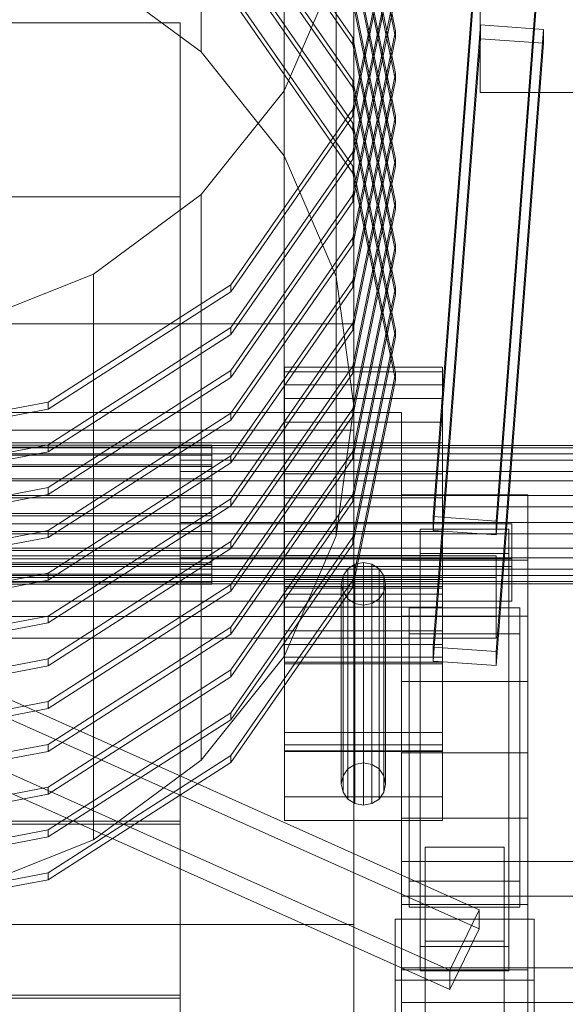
# Model space of a CAD drawing. Header units: millimetres. Extents: x -2233 to 61924, y -68080 to 6847.
# Tile 1017 of 1022: x 60465 to 60638, y 1367 to 1679. Entities that reach past the tile are written whole.
import ezdxf

# ---------------------------------------------------------------- set-up
doc = ezdxf.new("R2010")
doc.units = ezdxf.units.MM
doc.layers.add('lateral_C08', color=7, linetype='Continuous', lineweight=0)

msp = doc.modelspace()

# ---------------------------------------------------------------- linework, layer by layer
at = {"layer": 'lateral_C08'}
for p, q in [((60522.806, 1668.66), (60522.806, 1847.825)), ((60549.028, 1635.811), (60549.028, 1814.976)), ((60611.134, 1655.869), (60611.134, 1810.226)), ((60565.512, 1597.558), (60565.512, 1776.722)), ((60570.769, 1740.951), (60584.334, 1675.399)), ((60584.334, 1673.194), (60570.769, 1738.746)), ((60571.134, 1556.507), (60571.134, 1735.672)), ((60532.14, 1728.763), (60570.769, 1673.191)), ((60570.769, 1670.985), (60532.14, 1726.558)), ((60570.769, 1727.399), (60584.334, 1661.847)), ((60584.334, 1659.642), (60570.769, 1725.194)), ((60611.161, 1718.582), (60596.161, 1521.524)), ((60532.14, 1715.211), (60570.769, 1659.638)), ((60584.334, 1716.055), (60570.769, 1650.503)), ((60616.107, 1520.121), (60631.107, 1717.179)), ((60570.769, 1657.433), (60532.14, 1713.006)), ((60570.769, 1648.298), (60584.334, 1713.85)), ((60570.769, 1713.847), (60584.334, 1648.295)), ((60596.161, 1517.113), (60611.161, 1714.172)), ((60616.107, 1515.71), (60631.107, 1712.769)), ((60584.334, 1646.089), (60570.769, 1711.642)), ((60532.14, 1701.659), (60570.769, 1646.086)), ((60570.769, 1643.881), (60532.14, 1699.454)), ((60584.334, 1702.503), (60570.769, 1636.951)), ((60570.769, 1634.746), (60584.334, 1700.298)), ((60570.769, 1700.295), (60584.334, 1634.742)), ((60584.334, 1632.537), (60570.769, 1698.09)), ((60522.806, 1668.66), (60488.634, 1693.866)), ((60565.512, 1694.621), (60549.028, 1656.368)), ((60565.512, 1515.457), (60565.512, 1694.621)), ((60532.14, 1688.107), (60570.769, 1632.534)), ((60584.334, 1688.951), (60570.769, 1623.399)), ((60570.769, 1630.329), (60532.14, 1685.902)), ((60570.769, 1621.194), (60584.334, 1686.746)), ((60570.769, 1686.743), (60584.334, 1621.19)), ((60584.334, 1618.985), (60570.769, 1684.538)), ((60516.134, 1677.881), (60296.134, 1677.881)), ((60516.134, 1622.754), (60516.134, 1677.881)), ((60516.134, 1424.108), (60516.134, 1677.881)), ((60611.134, 1655.869), (60611.134, 1679.901)), ((60584.334, 1675.399), (60570.769, 1609.846)), ((60584.334, 1673.194), (60584.334, 1675.399)), ((60611.161, 1677.237), (60596.161, 1480.178)), ((60611.161, 1677.237), (60611.161, 1672.826)), ((60631.107, 1675.834), (60611.161, 1677.237)), ((60616.107, 1478.775), (60631.107, 1675.834)), ((60631.107, 1671.423), (60631.107, 1675.834)), ((60570.769, 1607.641), (60584.334, 1673.194)), ((60570.769, 1673.191), (60584.334, 1607.638)), ((60570.769, 1670.985), (60570.769, 1673.191)), ((60596.161, 1475.768), (60611.161, 1672.826)), ((60611.161, 1672.826), (60631.107, 1671.423)), ((60616.107, 1474.365), (60631.107, 1671.423)), ((60549.028, 1635.811), (60522.806, 1668.66)), ((60584.334, 1605.433), (60570.769, 1670.985)), ((60584.334, 1661.847), (60570.769, 1596.294)), ((60570.769, 1594.089), (60584.334, 1659.642)), ((60570.769, 1659.638), (60584.334, 1594.086)), ((60570.769, 1657.433), (60570.769, 1659.638)), ((60584.334, 1659.642), (60584.334, 1661.847)), ((60549.028, 1656.368), (60522.806, 1623.519)), ((60549.028, 1477.203), (60549.028, 1656.368)), ((60584.334, 1591.881), (60570.769, 1657.433)), ((61511.134, 1655.869), (60611.134, 1655.869)), ((60570.769, 1650.503), (60532.14, 1594.93)), ((60570.769, 1648.298), (60570.769, 1650.503)), ((60532.14, 1592.725), (60570.769, 1648.298)), ((60584.334, 1648.295), (60570.769, 1582.742)), ((60584.334, 1646.089), (60584.334, 1648.295)), ((60570.769, 1580.537), (60584.334, 1646.089)), ((60570.769, 1646.086), (60584.334, 1580.534)), ((60570.769, 1643.881), (60570.769, 1646.086)), ((60584.334, 1578.329), (60570.769, 1643.881)), ((60570.769, 1636.951), (60532.14, 1581.378)), ((60532.14, 1579.173), (60570.769, 1634.746)), ((60565.512, 1597.558), (60549.028, 1635.811)), ((60570.769, 1634.746), (60570.769, 1636.951)), ((60584.334, 1634.742), (60570.769, 1569.19)), ((60584.334, 1632.537), (60584.334, 1634.742)), ((60570.769, 1566.985), (60584.334, 1632.537)), ((60570.769, 1632.534), (60584.334, 1566.982)), ((60570.769, 1630.329), (60570.769, 1632.534)), ((60584.334, 1564.776), (60570.769, 1630.329)), ((60296.134, 1622.754), (60516.134, 1622.754)), ((60522.806, 1623.519), (60488.634, 1598.313)), ((60516.134, 1622.754), (60516.134, 1368.981)), ((60522.806, 1444.354), (60522.806, 1623.519)), ((60570.769, 1623.399), (60532.14, 1567.826)), ((60570.769, 1621.194), (60570.769, 1623.399)), ((60532.14, 1565.621), (60570.769, 1621.194)), ((60584.334, 1621.19), (60570.769, 1555.638)), ((60570.769, 1553.433), (60584.334, 1618.985)), ((60584.334, 1618.985), (60584.334, 1621.19)), ((60570.769, 1609.846), (60532.14, 1554.274)), ((60570.769, 1607.641), (60570.769, 1609.846)), ((60532.14, 1552.069), (60570.769, 1607.641)), ((60584.334, 1607.638), (60570.769, 1542.086)), ((60584.334, 1605.433), (60584.334, 1607.638)), ((60570.769, 1539.881), (60584.334, 1605.433)), ((60488.634, 1598.313), (60448.839, 1582.468)), ((60488.634, 1419.149), (60488.634, 1598.313)), ((60571.134, 1556.507), (60565.512, 1597.558)), ((60532.14, 1594.93), (60474.328, 1557.798)), ((60570.769, 1596.294), (60532.14, 1540.722)), ((60532.14, 1592.725), (60532.14, 1594.93)), ((60532.14, 1538.517), (60570.769, 1594.089)), ((60570.769, 1594.089), (60570.769, 1596.294)), ((60584.334, 1594.086), (60570.769, 1528.533)), ((60584.334, 1591.881), (60584.334, 1594.086)), ((60474.328, 1555.593), (60532.14, 1592.725)), ((60570.769, 1526.328), (60584.334, 1591.881)), ((60571.134, 1582.576), (60241.134, 1582.576)), ((60532.14, 1581.378), (60474.328, 1544.246)), ((60570.769, 1582.742), (60532.14, 1527.169)), ((60532.14, 1579.173), (60532.14, 1581.378)), ((60570.769, 1580.537), (60570.769, 1582.742)), ((60571.134, 1392.386), (60571.134, 1582.576)), ((60571.134, 1548.932), (60571.134, 1582.576)), ((60474.328, 1542.041), (60532.14, 1579.173)), ((60532.14, 1524.964), (60570.769, 1580.537)), ((60584.334, 1580.534), (60570.769, 1514.981)), ((60570.769, 1512.776), (60584.334, 1578.329)), ((60584.334, 1578.329), (60584.334, 1580.534)), ((60570.769, 1569.19), (60532.14, 1513.617)), ((60549.134, 1567.317), (60549.134, 1568.836)), ((60549.134, 1568.836), (60549.134, 1563.245)), ((60549.134, 1568.836), (60599.134, 1568.836)), ((60570.769, 1566.985), (60570.769, 1569.19)), ((60599.134, 1563.245), (60599.134, 1568.836)), ((60599.134, 1568.836), (60599.134, 1567.317)), ((60532.14, 1567.826), (60474.328, 1530.693)), ((60474.328, 1528.488), (60532.14, 1565.621)), ((60532.14, 1565.621), (60532.14, 1567.826)), ((60532.14, 1511.412), (60570.769, 1566.985)), ((60549.134, 1558.92), (60549.134, 1567.317)), ((60549.134, 1567.317), (60599.134, 1567.317)), ((60584.334, 1566.982), (60570.769, 1501.429)), ((60584.334, 1564.776), (60584.334, 1566.982)), ((60599.134, 1567.317), (60599.134, 1558.92)), ((60549.134, 1563.245), (60549.134, 1551.396)), ((60549.134, 1563.245), (60599.134, 1563.245)), ((60570.769, 1499.224), (60584.334, 1564.776)), ((60599.134, 1551.396), (60599.134, 1563.245)), ((60474.328, 1557.798), (60406.134, 1544.759)), ((60474.328, 1555.593), (60474.328, 1557.798)), ((60549.134, 1544.924), (60549.134, 1558.92)), ((60549.134, 1558.92), (60599.134, 1558.92)), ((60565.512, 1515.457), (60571.134, 1556.507)), ((60599.134, 1558.92), (60599.134, 1544.924)), ((60586.134, 1554.445), (60226.134, 1554.445)), ((60406.134, 1542.554), (60474.328, 1555.593)), ((60532.14, 1554.274), (60474.328, 1517.141)), ((60570.769, 1555.638), (60532.14, 1500.065)), ((60532.14, 1552.069), (60532.14, 1554.274)), ((60532.14, 1497.86), (60570.769, 1553.433)), ((60570.769, 1553.433), (60570.769, 1555.638)), ((60586.134, 1298.102), (60586.134, 1554.445)), ((60586.134, 1544.832), (60586.134, 1554.445)), ((60474.328, 1514.936), (60532.14, 1552.069)), ((60549.134, 1551.396), (60549.134, 1535.093)), ((60549.134, 1551.396), (60599.134, 1551.396)), ((60599.134, 1535.093), (60599.134, 1551.396)), ((60241.134, 1548.932), (60571.134, 1548.932)), ((60571.134, 1548.932), (60571.134, 1358.742)), ((60526.134, 1544.134), (60221.134, 1544.134)), ((60226.134, 1544.832), (60586.134, 1544.832)), ((60474.328, 1544.246), (60406.134, 1531.206)), ((60474.328, 1542.041), (60474.328, 1544.246)), ((60516.134, 1543.286), (60516.134, 1543.996)), ((60516.134, 1543.996), (60516.134, 1541.379)), ((60516.134, 1543.996), (61606.134, 1543.996)), ((60526.134, 1543.286), (60526.134, 1544.134)), ((60526.134, 1544.134), (60526.134, 1543.484)), ((60549.134, 1527.458), (60549.134, 1544.924)), ((60549.134, 1544.924), (60599.134, 1544.924)), ((60586.134, 1544.832), (60586.134, 1288.489)), ((60599.134, 1544.924), (60599.134, 1527.458)), ((60526.134, 1543.484), (60221.134, 1543.484)), ((60526.134, 1543.286), (60221.134, 1543.286)), ((60526.134, 1541.379), (60221.134, 1541.379)), ((60526.134, 1540.995), (60221.134, 1540.995)), ((60406.134, 1529.001), (60474.328, 1542.041)), ((60532.14, 1540.722), (60474.328, 1503.589)), ((60516.134, 1539.355), (60516.134, 1543.286)), ((60516.134, 1543.286), (61606.134, 1543.286)), ((60516.134, 1541.379), (60516.134, 1535.833)), ((60516.134, 1541.379), (61606.134, 1541.379)), ((60526.134, 1543.484), (60526.134, 1541.379)), ((60526.134, 1540.995), (60526.134, 1543.286)), ((60526.134, 1541.379), (60526.134, 1537.963)), ((60526.134, 1537.42), (60526.134, 1540.995)), ((60570.769, 1542.086), (60532.14, 1486.513)), ((60532.14, 1538.517), (60532.14, 1540.722)), ((60570.769, 1539.881), (60570.769, 1542.086)), ((60526.134, 1537.963), (60221.134, 1537.963)), ((60526.134, 1537.42), (60221.134, 1537.42)), ((60474.328, 1501.384), (60532.14, 1538.517)), ((60516.134, 1532.804), (60516.134, 1539.355)), ((60516.134, 1539.355), (61606.134, 1539.355)), ((60526.134, 1537.963), (60526.134, 1533.469)), ((60526.134, 1532.804), (60526.134, 1537.42)), ((60532.14, 1484.308), (60570.769, 1539.881)), ((60516.134, 1535.833), (60516.134, 1528.202)), ((60516.134, 1535.833), (61606.134, 1535.833)), ((60549.134, 1535.093), (60549.134, 1516.817)), ((60599.134, 1535.093), (60549.134, 1535.093)), ((60599.134, 1516.817), (60599.134, 1535.093)), ((60526.134, 1533.469), (60221.134, 1533.469)), ((60526.134, 1532.804), (60221.134, 1532.804)), ((60516.134, 1524.628), (60516.134, 1532.804)), ((60516.134, 1532.804), (61606.134, 1532.804)), ((60526.134, 1533.469), (60526.134, 1528.202)), ((60526.134, 1527.46), (60526.134, 1532.804)), ((60221.134, 1528.202), (60526.134, 1528.202)), ((60474.328, 1530.693), (60406.134, 1517.654)), ((60406.134, 1515.449), (60474.328, 1528.488)), ((60474.328, 1528.488), (60474.328, 1530.693)), ((60516.134, 1528.202), (60516.134, 1519.647)), ((61606.134, 1528.202), (60516.134, 1528.202)), ((60526.134, 1528.202), (60526.134, 1522.522)), ((60570.769, 1528.533), (60532.14, 1472.961)), ((60570.769, 1526.328), (60570.769, 1528.533)), ((60586.134, 1528.392), (60626.134, 1528.392)), ((60586.134, 1489.941), (60586.134, 1528.392)), ((60586.134, 1528.392), (60586.134, 1507.719)), ((60626.134, 1528.392), (60626.134, 1489.941)), ((60626.134, 1507.719), (60626.134, 1528.392)), ((60526.134, 1527.46), (60221.134, 1527.46)), ((60532.14, 1527.169), (60474.328, 1490.037)), ((60474.328, 1487.832), (60532.14, 1524.964)), ((60526.134, 1521.754), (60526.134, 1527.46)), ((60532.14, 1524.964), (60532.14, 1527.169)), ((60532.14, 1470.756), (60570.769, 1526.328)), ((60549.134, 1509.183), (60549.134, 1527.458)), ((60549.134, 1527.458), (60599.134, 1527.458)), ((60599.134, 1527.458), (60599.134, 1509.183)), ((60526.134, 1522.522), (60221.134, 1522.522)), ((60526.134, 1521.754), (60221.134, 1521.754)), ((60516.134, 1516.074), (60516.134, 1524.628)), ((60516.134, 1524.628), (61606.134, 1524.628)), ((60526.134, 1522.522), (60526.134, 1516.816)), ((60526.134, 1516.074), (60526.134, 1521.754)), ((60621.134, 1519.191), (60241.134, 1519.191)), ((60516.134, 1519.647), (60516.134, 1511.472)), ((60516.134, 1519.647), (61606.134, 1519.647)), ((60596.161, 1521.524), (60616.107, 1520.121)), ((60596.161, 1517.113), (60596.161, 1521.524)), ((60616.107, 1520.121), (60616.107, 1515.71)), ((60621.134, 1508.165), (60621.134, 1519.191)), ((60621.134, 1505.733), (60621.134, 1519.191)), ((60526.134, 1516.816), (60221.134, 1516.816)), ((60526.134, 1516.074), (60221.134, 1516.074)), ((60610.775, 1397.007), (60343.275, 1516.684)), ((60474.328, 1517.141), (60406.134, 1504.102)), ((60474.328, 1514.936), (60474.328, 1517.141)), ((60516.134, 1508.442), (60516.134, 1516.074)), ((60516.134, 1516.074), (61606.134, 1516.074)), ((60526.134, 1516.816), (60526.134, 1511.472)), ((60526.134, 1510.807), (60526.134, 1516.074)), ((60549.134, 1516.817), (60549.134, 1499.352)), ((60549.134, 1516.817), (60599.134, 1516.817)), ((60599.134, 1516.057), (60549.134, 1516.057)), ((60549.134, 1516.057), (60549.134, 1447.148)), ((60549.134, 1516.057), (60549.134, 1501.638)), ((60620.134, 1517.537), (60592.134, 1517.537)), ((60592.134, 1517.537), (60592.134, 1509.819)), ((60592.134, 1517.537), (60592.134, 1385.364)), ((60616.107, 1515.71), (60596.161, 1517.113)), ((60599.134, 1499.352), (60599.134, 1516.817)), ((60599.134, 1447.148), (60599.134, 1516.057)), ((60599.134, 1501.638), (60599.134, 1516.057)), ((60620.134, 1509.819), (60620.134, 1517.537)), ((60620.134, 1385.364), (60620.134, 1517.537)), ((60406.134, 1501.897), (60474.328, 1514.936)), ((60532.14, 1513.617), (60474.328, 1476.485)), ((60570.769, 1514.981), (60532.14, 1459.409)), ((60532.14, 1511.412), (60532.14, 1513.617)), ((60532.14, 1457.203), (60570.769, 1512.776)), ((60549.028, 1477.203), (60565.512, 1515.457)), ((60570.769, 1512.776), (60570.769, 1514.981)), ((60526.134, 1511.472), (60221.134, 1511.472)), ((60526.134, 1510.807), (60221.134, 1510.807)), ((60343.275, 1510.62), (60610.775, 1390.943)), ((60474.328, 1474.28), (60532.14, 1511.412)), ((60516.134, 1511.472), (60516.134, 1504.92)), ((60516.134, 1511.472), (61606.134, 1511.472)), ((60526.134, 1511.472), (60526.134, 1506.855)), ((60526.134, 1506.312), (60526.134, 1510.807)), ((60592.134, 1509.819), (60620.134, 1509.819)), ((60592.134, 1377.646), (60592.134, 1509.819)), ((60620.134, 1509.819), (60620.134, 1377.646)), ((60616.134, 1509.132), (60213.134, 1509.132)), ((60526.134, 1506.855), (60221.134, 1506.855)), ((60526.134, 1506.312), (60221.134, 1506.312)), ((60241.134, 1508.165), (60621.134, 1508.165)), ((60516.134, 1502.896), (60516.134, 1508.442)), ((60516.134, 1508.442), (61606.134, 1508.442)), ((60526.134, 1506.855), (60526.134, 1503.28)), ((60526.134, 1502.896), (60526.134, 1506.312)), ((60549.134, 1492.88), (60549.134, 1509.183)), ((60549.134, 1509.183), (60599.134, 1509.183)), ((60569.184, 1504.984), (60571.455, 1506.442)), ((60571.455, 1506.442), (60574.134, 1506.954)), ((60571.455, 1443.046), (60571.455, 1506.442)), ((60574.134, 1506.954), (60576.813, 1506.442)), ((60574.134, 1443.558), (60574.134, 1506.954)), ((60576.813, 1506.442), (60579.084, 1504.984)), ((60576.813, 1443.046), (60576.813, 1506.442)), ((60586.134, 1507.719), (60626.134, 1507.719)), ((60586.134, 1469.268), (60586.134, 1507.719)), ((60586.134, 1507.719), (60586.134, 1357.876)), ((60599.134, 1509.183), (60599.134, 1492.88)), ((60616.134, 1502.241), (60616.134, 1509.132)), ((60616.134, 1489.907), (60616.134, 1509.132)), ((60621.134, 1508.165), (60621.134, 1494.708)), ((60626.134, 1507.719), (60626.134, 1469.268)), ((60626.134, 1357.876), (60626.134, 1507.719)), ((60526.134, 1503.28), (60221.134, 1503.28)), ((60241.134, 1505.733), (60621.134, 1505.733)), ((60474.328, 1503.589), (60406.134, 1490.55)), ((60474.328, 1501.384), (60474.328, 1503.589)), ((60516.134, 1504.92), (60516.134, 1500.99)), ((60516.134, 1504.92), (61606.134, 1504.92)), ((60526.134, 1503.28), (60526.134, 1500.99)), ((60567.667, 1502.801), (60569.184, 1504.984)), ((60569.184, 1441.587), (60569.184, 1504.984)), ((60579.084, 1504.984), (60580.601, 1502.801)), ((60579.084, 1441.587), (60579.084, 1504.984)), ((60621.134, 1505.733), (60621.134, 1494.708)), ((60213.134, 1502.241), (60616.134, 1502.241)), ((60526.134, 1502.896), (60221.134, 1502.896)), ((60526.134, 1500.99), (60221.134, 1500.99)), ((60526.134, 1500.791), (60221.134, 1500.791)), ((60526.134, 1500.141), (60221.134, 1500.141)), ((60406.134, 1488.345), (60474.328, 1501.384)), ((60532.14, 1500.065), (60474.328, 1462.933)), ((60516.134, 1500.279), (60516.134, 1502.896)), ((60516.134, 1502.896), (61606.134, 1502.896)), ((60516.134, 1500.99), (60516.134, 1500.279)), ((60516.134, 1500.99), (61606.134, 1500.99)), ((60516.134, 1500.279), (61606.134, 1500.279)), ((60526.134, 1500.791), (60526.134, 1502.896)), ((60526.134, 1500.99), (60526.134, 1500.141)), ((60526.134, 1500.141), (60526.134, 1500.791)), ((60570.769, 1501.429), (60532.14, 1445.856)), ((60532.14, 1497.86), (60532.14, 1500.065)), ((60599.134, 1502.727), (60549.134, 1502.727)), ((60549.134, 1502.727), (60549.134, 1453.112)), ((60549.134, 1502.727), (60549.134, 1496.96)), ((60549.134, 1432.729), (60549.134, 1501.638)), ((60549.134, 1501.638), (60599.134, 1501.638)), ((60567.134, 1500.226), (60567.667, 1502.801)), ((60567.667, 1497.651), (60567.134, 1500.226)), ((60567.134, 1500.226), (60567.134, 1436.829)), ((60567.667, 1439.404), (60567.667, 1502.801)), ((60570.769, 1499.224), (60570.769, 1501.429)), ((60580.601, 1502.801), (60581.134, 1500.226)), ((60580.601, 1439.404), (60580.601, 1502.801)), ((60581.134, 1500.226), (60580.601, 1497.651)), ((60581.134, 1436.829), (60581.134, 1500.226)), ((60599.134, 1453.112), (60599.134, 1502.727)), ((60599.134, 1496.96), (60599.134, 1502.727)), ((60599.134, 1501.638), (60599.134, 1432.729)), ((60616.134, 1502.241), (60616.134, 1483.016)), ((60601.492, 1377.834), (60333.992, 1497.511)), ((60474.328, 1460.728), (60532.14, 1497.86)), ((60532.14, 1443.651), (60570.769, 1499.224)), ((60549.134, 1499.352), (60549.134, 1485.355)), ((60549.134, 1499.352), (60599.134, 1499.352)), ((60599.134, 1498.882), (60549.134, 1498.882)), ((60549.134, 1498.882), (60549.134, 1449.267)), ((60549.134, 1498.882), (60549.134, 1474.851)), ((60549.134, 1447.345), (60549.134, 1496.96)), ((60549.134, 1496.96), (60599.134, 1496.96)), ((60569.184, 1495.468), (60567.667, 1497.651)), ((60567.667, 1434.254), (60567.667, 1497.651)), ((60580.601, 1497.651), (60579.084, 1495.468)), ((60580.601, 1434.254), (60580.601, 1497.651)), ((60599.134, 1485.355), (60599.134, 1499.352)), ((60599.134, 1449.267), (60599.134, 1498.882)), ((60599.134, 1474.851), (60599.134, 1498.882)), ((60599.134, 1496.96), (60599.134, 1447.345)), ((60621.134, 1494.708), (60241.134, 1494.708)), ((60571.455, 1494.009), (60569.184, 1495.468)), ((60569.184, 1432.071), (60569.184, 1495.468)), ((60574.134, 1493.497), (60571.455, 1494.009)), ((60571.455, 1430.612), (60571.455, 1494.009)), ((60576.813, 1494.009), (60574.134, 1493.497)), ((60579.084, 1495.468), (60576.813, 1494.009)), ((60576.813, 1430.612), (60576.813, 1494.009)), ((60579.084, 1432.071), (60579.084, 1495.468)), ((60601.492, 1371.77), (60333.992, 1491.447)), ((60549.134, 1481.031), (60549.134, 1492.88)), ((60549.134, 1492.88), (60599.134, 1492.88)), ((60574.134, 1430.1), (60574.134, 1493.497)), ((60588.634, 1492.628), (60588.634, 1484.359)), ((60623.634, 1492.628), (60588.634, 1492.628)), ((60588.634, 1492.628), (60588.634, 1406.115)), ((60599.134, 1492.88), (60599.134, 1481.031)), ((60623.634, 1484.359), (60623.634, 1492.628)), ((60623.634, 1406.115), (60623.634, 1492.628)), ((60213.134, 1489.907), (60616.134, 1489.907)), ((60474.328, 1490.037), (60406.134, 1476.998)), ((60406.134, 1474.793), (60474.328, 1487.832)), ((60474.328, 1487.832), (60474.328, 1490.037)), ((60626.134, 1489.941), (60586.134, 1489.941)), ((60586.134, 1469.268), (60586.134, 1489.941)), ((60616.134, 1489.907), (60616.134, 1483.016)), ((60626.134, 1469.268), (60626.134, 1489.941)), ((60532.14, 1486.513), (60474.328, 1449.38)), ((60474.328, 1447.175), (60532.14, 1484.308)), ((60532.14, 1484.308), (60532.14, 1486.513)), ((60549.134, 1485.355), (60549.134, 1476.959)), ((60549.134, 1485.355), (60599.134, 1485.355)), ((60588.634, 1484.359), (60623.634, 1484.359)), ((60588.634, 1397.846), (60588.634, 1484.359)), ((60599.134, 1476.959), (60599.134, 1485.355)), ((60623.634, 1397.846), (60623.634, 1484.359)), ((60616.134, 1483.016), (60213.134, 1483.016)), ((60549.134, 1475.44), (60549.134, 1481.031)), ((60549.134, 1481.031), (60599.134, 1481.031)), ((60596.161, 1480.178), (60616.107, 1478.775)), ((60596.161, 1475.768), (60596.161, 1480.178)), ((60599.134, 1481.031), (60599.134, 1475.44)), ((60616.107, 1478.775), (60616.107, 1474.365)), ((60474.328, 1476.485), (60406.134, 1463.446)), ((60474.328, 1474.28), (60474.328, 1476.485)), ((60522.806, 1444.354), (60549.028, 1477.203)), ((60549.134, 1476.959), (60549.134, 1475.44)), ((60549.134, 1476.959), (60599.134, 1476.959)), ((60549.134, 1475.44), (60599.134, 1475.44)), ((60616.107, 1474.365), (60596.161, 1475.768)), ((60599.134, 1475.44), (60599.134, 1476.959)), ((60406.134, 1461.24), (60474.328, 1474.28)), ((60532.14, 1472.961), (60474.328, 1435.828)), ((60532.14, 1470.756), (60532.14, 1472.961)), ((60549.134, 1425.236), (60549.134, 1474.851)), ((60549.134, 1474.851), (60599.134, 1474.851)), ((60599.134, 1474.851), (60599.134, 1425.236)), ((60474.328, 1433.623), (60532.14, 1470.756)), ((60626.134, 1469.268), (60586.134, 1469.268)), ((60586.134, 1319.425), (60586.134, 1469.268)), ((60626.134, 1319.425), (60626.134, 1469.268)), ((60474.328, 1462.933), (60406.134, 1449.893)), ((60474.328, 1460.728), (60474.328, 1462.933)), ((60406.134, 1447.688), (60474.328, 1460.728)), ((60532.14, 1459.409), (60474.328, 1422.276)), ((60532.14, 1457.203), (60532.14, 1459.409)), ((60474.328, 1420.071), (60532.14, 1457.203)), ((60549.134, 1453.112), (60599.134, 1453.112)), ((60549.134, 1447.345), (60549.134, 1453.112)), ((60599.134, 1453.112), (60599.134, 1447.345)), ((60474.328, 1449.38), (60406.134, 1436.341)), ((60406.134, 1434.136), (60474.328, 1447.175)), ((60474.328, 1447.175), (60474.328, 1449.38)), ((60549.134, 1449.267), (60599.134, 1449.267)), ((60549.134, 1425.236), (60549.134, 1449.267)), ((60599.134, 1447.345), (60549.134, 1447.345)), ((60549.134, 1447.148), (60599.134, 1447.148)), ((60549.134, 1432.729), (60549.134, 1447.148)), ((60599.134, 1449.267), (60599.134, 1425.236)), ((60599.134, 1447.148), (60599.134, 1432.729)), ((60532.14, 1445.856), (60474.328, 1408.724)), ((60488.634, 1419.149), (60522.806, 1444.354)), ((60532.14, 1443.651), (60532.14, 1445.856)), ((60586.134, 1446.684), (60626.134, 1446.684)), ((60586.134, 1398.621), (60586.134, 1446.684)), ((60586.134, 1446.684), (60586.134, 1426.012)), ((60626.134, 1446.684), (60626.134, 1398.621)), ((60626.134, 1426.012), (60626.134, 1446.684)), ((60474.328, 1406.519), (60532.14, 1443.651)), ((60569.184, 1441.587), (60567.667, 1439.404)), ((60571.455, 1443.046), (60569.184, 1441.587)), ((60574.134, 1443.558), (60571.455, 1443.046)), ((60576.813, 1443.046), (60574.134, 1443.558)), ((60579.084, 1441.587), (60576.813, 1443.046)), ((60580.601, 1439.404), (60579.084, 1441.587)), ((60567.667, 1439.404), (60567.134, 1436.829)), ((60581.134, 1436.829), (60580.601, 1439.404)), ((60474.328, 1435.828), (60406.134, 1422.789)), ((60474.328, 1433.623), (60474.328, 1435.828)), ((60567.134, 1436.829), (60567.667, 1434.254)), ((60580.601, 1434.254), (60581.134, 1436.829)), ((60406.134, 1420.584), (60474.328, 1433.623)), ((60599.134, 1432.729), (60549.134, 1432.729)), ((60567.667, 1434.254), (60569.184, 1432.071)), ((60569.184, 1432.071), (60571.455, 1430.612)), ((60576.813, 1430.612), (60579.084, 1432.071)), ((60579.084, 1432.071), (60580.601, 1434.254)), ((60571.455, 1430.612), (60574.134, 1430.1)), ((60574.134, 1430.1), (60576.813, 1430.612)), ((60516.134, 1425.069), (60296.134, 1425.069)), ((60516.134, 1369.942), (60516.134, 1425.069)), ((60516.134, 1358.742), (60516.134, 1425.069)), ((60599.134, 1425.236), (60549.134, 1425.236)), ((60586.134, 1426.012), (60626.134, 1426.012)), ((60586.134, 1377.949), (60586.134, 1426.012)), ((60586.134, 1426.012), (60586.134, 1276.168)), ((60626.134, 1426.012), (60626.134, 1377.949)), ((60626.134, 1276.168), (60626.134, 1426.012)), ((60296.134, 1424.108), (60516.134, 1424.108)), ((60474.328, 1422.276), (60406.134, 1409.237)), ((60474.328, 1420.071), (60474.328, 1422.276)), ((60516.134, 1424.108), (60516.134, 1368.981)), ((60406.134, 1407.032), (60474.328, 1420.071)), ((60448.839, 1403.304), (60488.634, 1419.149)), ((60593.634, 1416.881), (60618.634, 1416.881)), ((60593.634, 1387.079), (60593.634, 1416.881)), ((60593.634, 1416.881), (60593.634, 1353.551)), ((60618.634, 1416.881), (60618.634, 1387.079)), ((60618.634, 1353.551), (60618.634, 1416.881)), ((61536.134, 1412.299), (60586.134, 1412.299)), ((60586.134, 1412.299), (60586.134, 1401.274)), ((60586.134, 1412.299), (60586.134, 1378.655)), ((60474.328, 1408.724), (60406.134, 1395.685)), ((60406.134, 1393.48), (60474.328, 1406.519)), ((60474.328, 1406.519), (60474.328, 1408.724)), ((60588.634, 1406.115), (60623.634, 1406.115)), ((60588.634, 1397.846), (60588.634, 1406.115)), ((60623.634, 1406.115), (60623.634, 1397.846)), ((60586.134, 1401.274), (61536.134, 1401.274)), ((60586.134, 1367.629), (60586.134, 1401.274)), ((60626.134, 1398.621), (60586.134, 1398.621)), ((60586.134, 1377.949), (60586.134, 1398.621)), ((60623.634, 1397.846), (60588.634, 1397.846)), ((60601.492, 1377.834), (60610.775, 1397.007)), ((60610.775, 1397.007), (60610.775, 1390.943)), ((60626.134, 1377.949), (60626.134, 1398.621)), ((60628.134, 1394.036), (60584.134, 1394.036)), ((60584.134, 1394.036), (60584.134, 1374.741)), ((60584.134, 1394.036), (60584.134, 1365.198)), ((60628.134, 1374.741), (60628.134, 1394.036)), ((60628.134, 1365.198), (60628.134, 1394.036)), ((60241.134, 1392.386), (60571.134, 1392.386)), ((60571.134, 1392.386), (60571.134, 1358.742)), ((60610.775, 1390.943), (60601.492, 1371.77)), ((60592.134, 1377.646), (60592.134, 1385.364)), ((60592.134, 1385.364), (60620.134, 1385.364)), ((60618.634, 1387.079), (60593.634, 1387.079)), ((60593.634, 1323.75), (60593.634, 1387.079)), ((60618.634, 1323.75), (60618.634, 1387.079)), ((60620.134, 1385.364), (60620.134, 1377.646)), ((60586.134, 1367.629), (60586.134, 1378.655)), ((60586.134, 1378.655), (61536.134, 1378.655)), ((60626.134, 1377.949), (60586.134, 1377.949)), ((60586.134, 1228.105), (60586.134, 1377.949)), ((60620.134, 1377.646), (60592.134, 1377.646)), ((60601.492, 1371.77), (60601.492, 1377.834)), ((60626.134, 1228.105), (60626.134, 1377.949)), ((60584.134, 1374.741), (60628.134, 1374.741)), ((60584.134, 1345.903), (60584.134, 1374.741)), ((60628.134, 1374.741), (60628.134, 1345.903)), ((60296.134, 1369.942), (60516.134, 1369.942)), ((60516.134, 1368.981), (60296.134, 1368.981)), ((60516.134, 1369.942), (60516.134, 1303.615)), ((61536.134, 1367.629), (60586.134, 1367.629))]:
    msp.add_line(p, q, dxfattribs=at)

doc.saveas('drawing.dxf')
